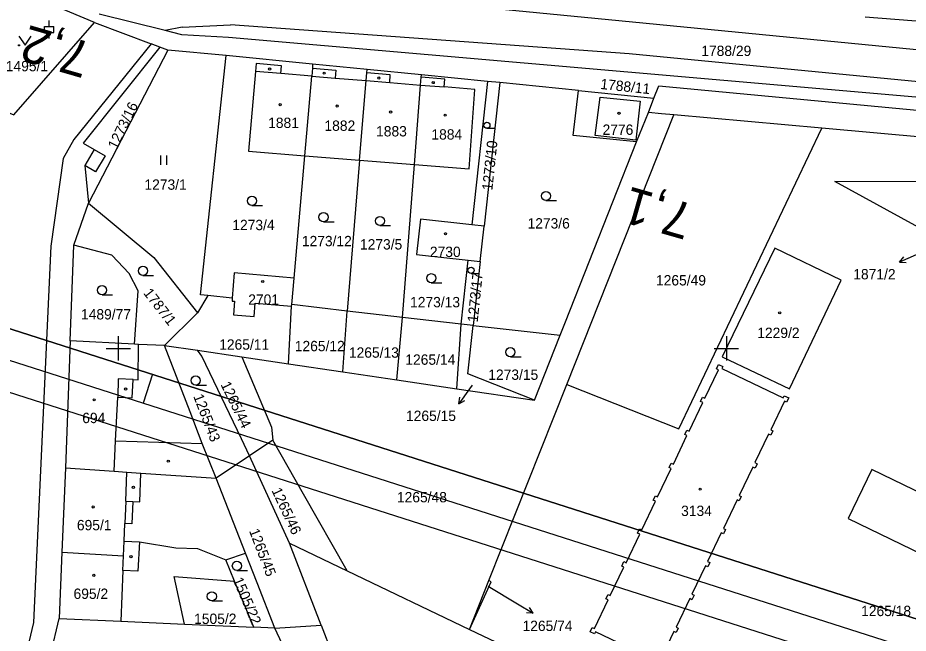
# Model space of a CAD drawing. Extents: x -779302 to -774398, y -1144902 to -1142831.
# Drawn here: x -777316.5 to -777170.1, y -1143946.8 to -1143845.6 of the extents above; entities that cross this region are included whole.
import ezdxf

# ---------------------------------------------------------------- set-up
doc = ezdxf.new("R2010")
doc.units = 0
for name, color, linetype in [('hektosit - Vrstva 5', 7, 'Continuous'), ('Hranice parcel', 7, 'Continuous'), ('Parcelní čísla', 7, 'Continuous'), ('Pop  PČ popisy', 7, 'Continuous'), ('Vnitřní kresba', 7, 'Continuous'), ('Vrstva 1', 7, 'Continuous'), ('zjednodus_g_situ-seda - Vrstva 7', 7, 'Continuous'), ('Značky budov', 7, 'Continuous'), ('Značky kultur', 7, 'Continuous')]:
    doc.layers.add(name, color=color, linetype=linetype)

msp = doc.modelspace()

# ---------------------------------------------------------------- linework, layer by layer
at = {"layer": 'hektosit - Vrstva 5'}
for p, q in [((-777300, -1143898), (-777300, -1143902)), ((-777200, -1143898), (-777200, -1143902)), ((-777302, -1143900), (-777298, -1143900)), ((-777202, -1143900), (-777198, -1143900))]:
    msp.add_line(p, q, dxfattribs=at)
at = {"layer": 'Hranice parcel'}
for p, q in [((-777303.94, -1143846.43), (-777325.74, -1143837.19)), ((-777303.94, -1143846.43), (-777294.6, -1143849.93)), ((-777293.16, -1143850.48), (-777294.6, -1143849.93)), ((-777291.88, -1143850.96), (-777304.92, -1143876.14)), ((-777291.88, -1143850.96), (-777293.16, -1143850.48)), ((-777282.26, -1143851.85), (-777291.88, -1143850.96)), ((-777268.04, -1143853.26), (-777282.26, -1143851.85)), ((-777259.1, -1143854.15), (-777268.04, -1143853.26)), ((-777250.16, -1143855.03), (-777259.1, -1143854.15)), ((-777269.3, -1143868.34), (-777268.2, -1143855.24)), ((-777250.19, -1143855.41), (-777250.16, -1143855.03)), ((-777239.27, -1143856.11), (-777250.16, -1143855.03)), ((-777239.27, -1143856.11), (-777241.85, -1143879.69)), ((-777237.27, -1143856.31), (-777239.27, -1143856.11)), ((-777237.27, -1143856.31), (-777239.86, -1143879.9)), ((-777224.33, -1143857.6), (-777237.27, -1143856.31)), ((-777224.33, -1143857.6), (-777211.92, -1143858.84)), ((-777212.82, -1143861.22), (-777211.92, -1143858.84)), ((-777226.25, -1143905.92), (-777208.67, -1143861.6)), ((-777214.78, -1143866.06), (-777212.82, -1143861.22)), ((-777210.66, -1143861.42), (-777212.82, -1143861.22)), ((-777208.67, -1143861.6), (-777210.66, -1143861.42)), ((-777184.32, -1143863.79), (-777208.67, -1143861.6)), ((-777125.43, -1143869.09), (-777184.32, -1143863.79)), ((-777271.1, -1143888.46), (-777269.3, -1143868.34)), ((-777269.3, -1143868.34), (-777260.32, -1143869.06)), ((-777260.32, -1143869.06), (-777262.35, -1143893.9)), ((-777260.32, -1143869.06), (-777251.32, -1143869.77)), ((-777305.52, -1143869.94), (-777304.92, -1143876.14)), ((-777253.28, -1143894.92), (-777251.32, -1143869.77)), ((-777307.32, -1143883.04), (-777304.92, -1143876.14)), ((-777239.86, -1143879.9), (-777241.85, -1143879.69)), ((-777240.49, -1143885.7), (-777239.86, -1143879.9)), ((-777307.94, -1143898.78), (-777307.32, -1143883.04)), ((-777243.63, -1143896.02), (-777242.48, -1143885.49)), ((-777242.48, -1143885.49), (-777240.49, -1143885.7)), ((-777240.49, -1143885.7), (-777241.64, -1143896.24)), ((-777271.48, -1143892.76), (-777271.1, -1143888.46)), ((-777285.27, -1143891.31), (-777286.98, -1143894.14)), ((-777281.26, -1143891.73), (-777285.27, -1143891.31)), ((-777271.5, -1143893.04), (-777271.48, -1143892.76)), ((-777262.35, -1143893.9), (-777271.48, -1143892.76)), ((-777286.98, -1143894.14), (-777292.38, -1143899.5)), ((-777272, -1143902.52), (-777271.5, -1143893.04)), ((-777263.1, -1143903.84), (-777262.35, -1143893.9)), ((-777253.28, -1143894.92), (-777262.35, -1143893.9)), ((-777254.2, -1143905.16), (-777253.28, -1143894.92)), ((-777243.63, -1143896.02), (-777253.28, -1143894.92)), ((-777244.31, -1143906.62), (-777243.63, -1143896.02)), ((-777241.64, -1143896.24), (-777243.63, -1143896.02)), ((-777241.64, -1143896.24), (-777227.36, -1143897.85)), ((-777231.58, -1143908.5), (-777227.36, -1143897.85)), ((-777307.94, -1143898.78), (-777308.68, -1143919.63)), ((-777297.35, -1143899.31), (-777307.94, -1143898.78)), ((-777292.38, -1143899.5), (-777287, -1143900.3)), ((-777287, -1143900.3), (-777279.7, -1143901.38)), ((-777279.7, -1143901.38), (-777272, -1143902.52)), ((-777272, -1143902.52), (-777263.1, -1143903.84)), ((-777263.1, -1143903.84), (-777254.2, -1143905.16)), ((-777254.2, -1143905.16), (-777244.31, -1143906.62)), ((-777239.05, -1143938.18), (-777226.25, -1143905.92)), ((-777244.31, -1143906.62), (-777231.58, -1143908.5)), ((-777274.6, -1143915.07), (-777278.44, -1143917.67)), ((-777269.54, -1143923.97), (-777274.6, -1143915.07)), ((-777278.44, -1143917.67), (-777283.88, -1143921.35)), ((-777271.84, -1143932.03), (-777278.44, -1143917.67)), ((-777308.68, -1143919.63), (-777309.27, -1143933.48)), ((-777279.06, -1143933.68), (-777283.88, -1143921.35)), ((-777262.34, -1143936.58), (-777269.54, -1143923.97)), ((-777266.65, -1143945.51), (-777271.84, -1143932.03)), ((-777271.84, -1143932.03), (-777262.34, -1143936.58)), ((-777309.27, -1143933.48), (-777309.73, -1143944.43)), ((-777309.27, -1143933.48), (-777299.16, -1143934.11)), ((-777282.34, -1143934.75), (-777279.06, -1143933.68)), ((-777280.87, -1143938.26), (-777282.34, -1143934.75)), ((-777262.34, -1143936.58), (-777242.24, -1143946.21)), ((-777277.71, -1143945.82), (-777280.87, -1143938.26)), ((-777242.24, -1143946.21), (-777239.05, -1143938.18)), ((-777312.04, -1143954.18), (-777309.73, -1143944.43)), ((-777289.12, -1143945.32), (-777277.71, -1143945.82)), ((-777274.26, -1143945.97), (-777277.71, -1143945.82)), ((-777274.26, -1143945.97), (-777266.65, -1143945.51)), ((-777266.65, -1143945.51), (-777263.88, -1143952.69))]:
    msp.add_line(p, q, dxfattribs=at)
for points in [[(-777313.47, -1143830.96), (-777307.07, -1143834.06), (-777294.79, -1143837.91), (-777291.06, -1143838.91), (-777215.44, -1143846.33), (-777156.34, -1143852.08), (-777155.61, -1143848.73), (-777137.5, -1143850.27)], [(-776998.39, -1143882.22), (-777014.02, -1143874.66), (-777035.36, -1143870.54), (-777167.58, -1143858.82), (-777281.88, -1143848.9), (-777289.53, -1143848.43), (-777292.27, -1143847.75), (-777303.16, -1143845.03)], [(-777177.16, -1143845.5), (-777161.12, -1143846.74), (-777155.25, -1143847.09)], [(-777322.91, -1143859.24), (-777317.16, -1143861.59), (-777303.94, -1143846.43)], [(-777294.6, -1143849.93), (-777307.3, -1143865.67), (-777309.05, -1143868.8), (-777311.09, -1143883.18), (-777313.96, -1143945.06), (-777339.24, -1144051.23), (-777343.7, -1144063.85), (-777354.92, -1144095.57), (-777359.4, -1144105.13), (-777377.33, -1144140.81), (-777384.39, -1144152.73), (-777399.7, -1144183.35)], [(-777293.16, -1143850.48), (-777305.76, -1143866.27), (-777303.97, -1143867.29), (-777305.52, -1143869.94)], [(-777285.27, -1143891.31), (-777286.51, -1143891.17), (-777282.26, -1143851.85)], [(-777268.2, -1143855.24), (-777273.25, -1143854.83), (-777273.14, -1143853.53), (-777277.34, -1143853.14), (-777277.45, -1143854.48), (-777278.59, -1143867.6), (-777269.3, -1143868.34)], [(-777268.04, -1143853.26), (-777268.09, -1143853.95), (-777268.2, -1143855.24)], [(-777260.32, -1143869.06), (-777259.25, -1143855.97), (-777259.14, -1143854.68), (-777259.1, -1143854.15)], [(-777251.32, -1143869.77), (-777242.31, -1143870.49), (-777241.35, -1143857.44), (-777246.42, -1143857.02), (-777246.31, -1143855.73), (-777250.19, -1143855.41)], [(-777251.32, -1143869.77), (-777250.3, -1143856.7), (-777250.19, -1143855.41)], [(-777214.78, -1143866.06), (-777225.23, -1143865.01), (-777224.33, -1143857.6)], [(-777211.92, -1143858.84), (-777211.13, -1143856.84), (-777167.5, -1143860.96), (-777150.77, -1143862.48), (-777035.76, -1143872.38), (-777017.82, -1143877.1)], [(-777226.25, -1143905.92), (-777207.85, -1143913.23), (-777184.32, -1143863.79)], [(-777227.36, -1143897.85), (-777226.49, -1143895.64), (-777214.78, -1143866.06)], [(-777166.67, -1143881.06), (-777182.17, -1143872.56), (-777151.21, -1143872.43)], [(-777304.92, -1143876.14), (-777294.18, -1143885.08), (-777286.98, -1143894.14)], [(-777241.85, -1143879.69), (-777250.33, -1143878.76), (-777250.96, -1143884.56), (-777242.48, -1143885.49)], [(-777297.35, -1143899.31), (-777296.76, -1143890.53), (-777298.23, -1143887.67), (-777301.08, -1143884.65), (-777307.32, -1143883.04)], [(-777192.05, -1143883.51), (-777200.68, -1143901.4), (-777189.65, -1143906.65), (-777181.11, -1143888.77), (-777192.05, -1143883.51)], [(-777271.1, -1143888.46), (-777280.92, -1143887.58), (-777281.26, -1143891.73)], [(-777281.26, -1143891.73), (-777281.3, -1143892.23), (-777280.9, -1143892.26), (-777281.08, -1143894.46), (-777277.66, -1143894.75), (-777277.48, -1143892.54), (-777271.5, -1143893.04)], [(-777231.58, -1143908.5), (-777242.51, -1143904.19), (-777241.64, -1143896.24)], [(-777292.38, -1143899.5), (-777296.7, -1143899.33), (-777297.35, -1143899.31)], [(-777283.88, -1143921.35), (-777286.22, -1143915.64), (-777288.2, -1143910.44), (-777292.38, -1143899.5)], [(-777278.44, -1143917.67), (-777279.72, -1143914.89), (-777286.27, -1143901.3), (-777287, -1143900.3)], [(-777279.7, -1143901.38), (-777274.79, -1143912.96), (-777274.6, -1143915.07)], [(-777211.42, -1143951.42), (-777221.51, -1143946.58), (-777221.68, -1143946.94), (-777222.4, -1143946.6), (-777222.06, -1143945.88), (-777221.7, -1143946.05), (-777219.45, -1143941.36), (-777219.81, -1143941.19), (-777219.46, -1143940.47), (-777219.1, -1143940.64), (-777216.86, -1143935.96), (-777217.22, -1143935.78), (-777216.87, -1143935.06), (-777216.51, -1143935.24), (-777214.26, -1143930.55), (-777214.62, -1143930.38), (-777214.28, -1143929.66), (-777213.92, -1143929.83), (-777211.67, -1143925.14), (-777212.03, -1143924.97), (-777211.69, -1143924.25), (-777211.33, -1143924.42), (-777209.08, -1143919.74), (-777209.44, -1143919.56), (-777209.09, -1143918.84), (-777208.73, -1143919.02), (-777206.49, -1143914.33), (-777206.85, -1143914.16), (-777206.5, -1143913.44), (-777206.14, -1143913.61), (-777203.89, -1143908.92), (-777204.25, -1143908.75), (-777203.91, -1143908.03), (-777203.55, -1143908.2), (-777201.3, -1143903.52), (-777201.66, -1143903.34), (-777201.32, -1143902.62), (-777200.6, -1143902.97), (-777200.77, -1143903.33), (-777190.66, -1143908.15), (-777190.49, -1143907.79), (-777189.76, -1143908.14), (-777190.11, -1143908.86), (-777190.47, -1143908.68), (-777192.72, -1143913.37), (-777192.36, -1143913.55), (-777192.7, -1143914.27), (-777193.07, -1143914.09), (-777195.31, -1143918.78)], [(-777195.31, -1143918.78), (-777194.95, -1143918.95), (-777195.3, -1143919.68), (-777195.66, -1143919.5), (-777197.91, -1143924.19), (-777197.55, -1143924.36), (-777197.89, -1143925.08), (-777198.25, -1143924.91), (-777200.5, -1143929.6), (-777200.14, -1143929.77), (-777200.49, -1143930.49), (-777200.85, -1143930.32), (-777203.1, -1143935.01), (-777202.74, -1143935.18), (-777203.08, -1143935.9), (-777203.44, -1143935.73), (-777205.69, -1143940.42), (-777205.33, -1143940.59), (-777205.68, -1143941.31), (-777206.04, -1143941.14), (-777208.29, -1143945.83), (-777207.93, -1143946), (-777208.27, -1143946.72), (-777208.63, -1143946.55), (-777210.88, -1143951.24)], [(-777308.68, -1143919.63), (-777300.69, -1143920.2), (-777298.57, -1143920.35), (-777296.28, -1143920.51), (-777283.88, -1143921.35)], [(-777153.45, -1143930.87), (-777176.1, -1143919.92), (-777179.97, -1143927.94), (-777157.35, -1143938.91), (-777156.78, -1143937.74), (-777151.69, -1143940.24), (-777148.31, -1143933.36), (-777153.45, -1143930.87)], [(-777299.16, -1143934.11), (-777299.05, -1143931.67), (-777296.52, -1143931.78), (-777290.55, -1143932.77)], [(-777290.55, -1143932.77), (-777287, -1143932.91), (-777282.34, -1143934.75)], [(-777274.26, -1143945.97), (-777277.16, -1143938.54), (-777279.06, -1143933.68)], [(-777289.12, -1143945.32), (-777290.83, -1143937.5), (-777280.87, -1143938.26)], [(-777242.24, -1143946.21), (-777238.7, -1143938.36), (-777239.05, -1143938.18)], [(-777309.73, -1143944.43), (-777299.61, -1143944.86), (-777289.12, -1143945.32)], [(-777271.08, -1143953.07), (-777271.45, -1143951.98), (-777274.26, -1143945.97)], [(-777242.24, -1143946.21), (-777233.61, -1143950.34), (-777182.11, -1143975.59), (-777151.49, -1143990.35)]]:
    msp.add_lwpolyline(points, dxfattribs=at)
at = {"layer": 'Pop  PČ popisy'}
for p, q in [((-777168.78, -1143884.63), (-777171.54, -1143885.8)), ((-777171.54, -1143885.8), (-777170.82, -1143884.95)), ((-777171.54, -1143885.8), (-777170.43, -1143885.87)), ((-777242.27, -1143906.66), (-777243.99, -1143909.12)), ((-777241.83, -1143906.04), (-777242.27, -1143906.66)), ((-777243.99, -1143909.12), (-777243.83, -1143908.01)), ((-777243.99, -1143909.12), (-777243.01, -1143908.58)), ((-777239.2, -1143939.1), (-777234.34, -1143941.99)), ((-777234.34, -1143941.99), (-777231.77, -1143943.54)), ((-777231.77, -1143943.54), (-777232.88, -1143943.45)), ((-777231.77, -1143943.54), (-777232.37, -1143942.59))]:
    msp.add_line(p, q, dxfattribs=at)
at = {"layer": 'Vnitřní kresba'}
for p, q in [((-777289.51, -1143847.16), (-777292.27, -1143847.75)), ((-777289.51, -1143847.16), (-777281.53, -1143846.8)), ((-777216.02, -1143851.57), (-777281.53, -1143846.8)), ((-777166.52, -1143856.36), (-777216.02, -1143851.57)), ((-777273.25, -1143854.83), (-777277.45, -1143854.48)), ((-777268.09, -1143853.95), (-777264.21, -1143854.26)), ((-777264.21, -1143854.26), (-777264.32, -1143855.56)), ((-777255.27, -1143855), (-777259.14, -1143854.68)), ((-777268.2, -1143855.24), (-777264.32, -1143855.56)), ((-777264.32, -1143855.56), (-777259.25, -1143855.97)), ((-777259.25, -1143855.97), (-777255.37, -1143856.29)), ((-777255.37, -1143856.29), (-777255.27, -1143855)), ((-777255.37, -1143856.29), (-777250.3, -1143856.7)), ((-777250.3, -1143856.7), (-777246.42, -1143857.02)), ((-777221.57, -1143864.99), (-777220.76, -1143858.72)), ((-777220.76, -1143858.72), (-777214.17, -1143859.35)), ((-777214.17, -1143859.35), (-777214.9, -1143865.74)), ((-777214.9, -1143865.74), (-777221.57, -1143864.99)), ((-777303.97, -1143867.29), (-777302.17, -1143868.33)), ((-777302.17, -1143868.33), (-777303.75, -1143870.98)), ((-777303.75, -1143870.98), (-777305.52, -1143869.94)), ((-777296.71, -1143905.15), (-777296.7, -1143899.33)), ((-777300.01, -1143905.01), (-777300.08, -1143907.99)), ((-777297.58, -1143905.11), (-777300.01, -1143905.01)), ((-777297.72, -1143908.1), (-777297.58, -1143905.11)), ((-777297.58, -1143905.11), (-777296.71, -1143905.15)), ((-777300.44, -1143915.2), (-777300.08, -1143907.99)), ((-777300.08, -1143907.99), (-777297.72, -1143908.1)), ((-777300.69, -1143920.2), (-777300.44, -1143915.2)), ((-777300.44, -1143915.2), (-777286.22, -1143915.64)), ((-777298.77, -1143925.12), (-777298.57, -1143920.35)), ((-777296.46, -1143925.22), (-777296.28, -1143920.51)), ((-777298.77, -1143925.12), (-777298.93, -1143928.78)), ((-777298.77, -1143925.12), (-777297.62, -1143925.17)), ((-777297.62, -1143925.17), (-777297.77, -1143928.83)), ((-777297.62, -1143925.17), (-777296.46, -1143925.22)), ((-777299.05, -1143931.67), (-777298.93, -1143928.78)), ((-777297.77, -1143928.83), (-777298.93, -1143928.78)), ((-777296.52, -1143931.78), (-777296.78, -1143936.6)), ((-777299.26, -1143936.5), (-777299.16, -1143934.11)), ((-777299.26, -1143936.5), (-777299.61, -1143944.86)), ((-777296.78, -1143936.6), (-777299.26, -1143936.5))]:
    msp.add_line(p, q, dxfattribs=at)
at = {"layer": 'Vrstva 1'}
msp.add_line((-777294.38, -1143904.24), (-777295.9, -1143909), dxfattribs=at)
for points in [[(-776606.88, -1143822.95), (-777806.9, -1143438.86), (-777897.43, -1143721.71), (-776697.42, -1144105.81)], [(-776700.65, -1144099.52), (-777891.15, -1143718.47), (-777803.66, -1143445.14), (-776613.17, -1143826.19)], [(-776619.45, -1143829.42), (-777605.19, -1143513.91), (-777689.63, -1143777.73), (-776703.89, -1144093.24)], [(-776703.89, -1144093.24), (-777689.63, -1143777.73), (-777605.19, -1143513.91), (-776619.45, -1143829.42)]]:
    msp.add_lwpolyline(points, close=True, dxfattribs=at)
at = {"layer": 'Značky budov'}
for centre in [(-777275.12, -1143854.07), (-777266.16, -1143854.74), (-777257.17, -1143855.55), (-777248.21, -1143856.3), (-777273.39, -1143859.93), (-777264.02, -1143860.15), (-777255.22, -1143861.14), (-777246.25, -1143861.65), (-777217.66, -1143861.34), (-777246.19, -1143881.15), (-777276.26, -1143889.01), (-777191.24, -1143894.15), (-777298.79, -1143906.68), (-777303.98, -1143908.46), (-777291.78, -1143918.54), (-777297.52, -1143922.84), (-777204.32, -1143923.14), (-777304.14, -1143926.07), (-777297.92, -1143934.24), (-777304.02, -1143937.3)]:
    msp.add_circle(centre, 0.175, dxfattribs=at)
at = {"layer": 'Značky kultur'}
for p, q in [((-777312.12, -1143847.07), (-777310.62, -1143847.07)), ((-777312.12, -1143848.07), (-777312.12, -1143847.07)), ((-777311.37, -1143847.07), (-777311.37, -1143846.07)), ((-777310.62, -1143848.07), (-777310.62, -1143847.07)), ((-777312.12, -1143848.07), (-777310.62, -1143848.07)), ((-777311.37, -1143849.07), (-777311.37, -1143848.07)), ((-777239.39, -1143863.81), (-777238.21, -1143863.81)), ((-777293.01, -1143869.8), (-777293.01, -1143868.3)), ((-777292.01, -1143869.8), (-777292.01, -1143868.3)), ((-777278.03, -1143876.49), (-777276.28, -1143876.49)), ((-777229.67, -1143875.69), (-777227.92, -1143875.69)), ((-777266.26, -1143879.17), (-777264.51, -1143879.17)), ((-777256.97, -1143879.79), (-777255.22, -1143879.79)), ((-777295.95, -1143888), (-777294.2, -1143888)), ((-777241.99, -1143887.67), (-777240.82, -1143887.67)), ((-777248.54, -1143889.21), (-777246.79, -1143889.21)), ((-777302.68, -1143891.18), (-777300.93, -1143891.18)), ((-777235.52, -1143901.37), (-777233.77, -1143901.37)), ((-777287.27, -1143906.02), (-777285.52, -1143906.02)), ((-777280.5, -1143936.49), (-777278.75, -1143936.49)), ((-777284.62, -1143941.51), (-777282.87, -1143941.51))]:
    msp.add_line(p, q, dxfattribs=at)
msp.add_lwpolyline([(-777316.33, -1143848.67), (-777315.33, -1143850.17), (-777314.33, -1143848.67)], dxfattribs=at)
for centre, radius in [((-777316.33, -1143850.17), 0.1), ((-777314.33, -1143850.17), 0.1), ((-777239.39, -1143863.31), 0.502), ((-777278.03, -1143875.74), 0.75), ((-777229.67, -1143874.94), 0.75), ((-777266.26, -1143878.42), 0.75), ((-777256.97, -1143879.04), 0.75), ((-777295.95, -1143887.25), 0.75), ((-777242, -1143887.17), 0.502), ((-777248.54, -1143888.46), 0.75), ((-777302.68, -1143890.43), 0.75), ((-777235.52, -1143900.62), 0.75), ((-777287.27, -1143905.27), 0.75), ((-777280.5, -1143935.74), 0.75), ((-777284.62, -1143940.76), 0.75)]:
    msp.add_circle(centre, radius, dxfattribs=at)

# ---------------------------------------------------------------- texts
at = {"layer": 'Parcelní čísla'}
for s, p in [('1788/29', (-777204.13, -1143851.93)), ('1495/1', (-777318.5, -1143854.44)), ('1881', (-777275.36, -1143863.76)), ('1882', (-777266.1, -1143864.23)), ('1883', (-777257.61, -1143865.15)), ('2776', (-777220.37, -1143864.89)), ('1884', (-777248.51, -1143865.67)), ('1273/1', (-777295.7, -1143873.92)), ('1273/4', (-777281.25, -1143880.56)), ('1273/6', (-777232.71, -1143880.29)), ('1273/12', (-777269.82, -1143883.2)), ('1273/5', (-777260.26, -1143883.74)), ('2730', (-777248.76, -1143884.97)), ('1871/2', (-777179.14, -1143888.65)), ('1265/49', (-777211.58, -1143889.65)), ('2701', (-777278.63, -1143892.82)), ('1273/13', (-777252.02, -1143893.24)), ('1489/77', (-777306.13, -1143895.24)), ('1229/2', (-777194.93, -1143898.29)), ('1265/11', (-777283.41, -1143900.21)), ('1265/12', (-777270.98, -1143900.46)), ('1265/13', (-777262.08, -1143901.53)), ('1265/14', (-777252.8, -1143902.69)), ('1273/15', (-777239.16, -1143905.17)), ('1265/15', (-777252.69, -1143911.93)), ('694', (-777305.93, -1143912.28)), ('1265/48', (-777254.18, -1143925.31)), ('3134', (-777207.45, -1143927.55)), ('695/1', (-777306.81, -1143929.9)), ('695/2', (-777307.36, -1143941.18)), ('1265/18', (-777177.85, -1143944.01)), ('1505/2', (-777287.53, -1143945.3)), ('1265/74', (-777233.53, -1143946.46))]:
    msp.add_text(s, height=1.7, dxfattribs=at).set_placement(p)
for s, rotation, p in [('1788/11', 354, (-777220.79, -1143857.34)), ('1273/16', 64, (-777300.29, -1143867.4)), ('1273/10', 84, (-777238.5, -1143874.09)), ('1273/17', 84, (-777240.91, -1143895.78)), ('1787/1', 308, (-777295.97, -1143890.92)), ('1265/44', 296, (-777283.22, -1143905.93)), ('1265/43', 291, (-777287.7, -1143907.86)), ('1265/46', 295, (-777274.84, -1143923.35)), ('1265/45', 291, (-777278.53, -1143929.99)), ('1505/22', 293, (-777281.2, -1143938.04))]:
    msp.add_text(s, height=1.7, rotation=rotation, dxfattribs=at).set_placement(p)
at = {"layer": 'zjednodus_g_situ-seda - Vrstva 7'}
for s, rotation, p in [('7,2', 163.9643, (-777304.1, -1143849.86)), ('7,1', 163.9802, (-777205.13, -1143876.43))]:
    msp.add_text(s, height=6, rotation=rotation, dxfattribs=at).set_placement(p)

doc.saveas('drawing.dxf')
